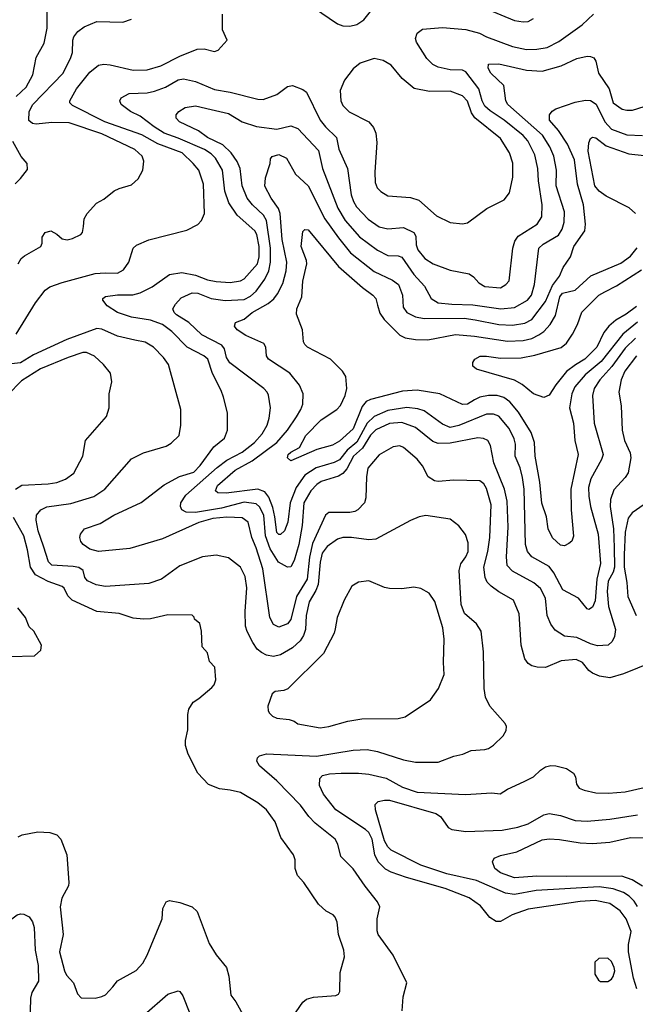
# Model space of a CAD drawing. Extents: x 997028 to 1115134, y 536408 to 618974.
# Tile 414 of 473: x 1089150 to 1092703, y 546872 to 552554. Entities that reach past the tile are written whole.
import ezdxf

# ---------------------------------------------------------------- set-up
doc = ezdxf.new("R2010")
doc.units = 0

msp = doc.modelspace()

# ---------------------------------------------------------------- linework, layer by layer
at = {"layer": '0CON10XD'}
for points in [[(1089130.1, 552109.9), (1089186.7, 552165), (1089226.2, 552235), (1089245.4, 552335), (1089291.9, 552418.1), (1089308.4, 552505), (1089308.2, 552605)], [(1090845, 552624.3), (1090985, 552530), (1091015, 552518.6), (1091055, 552517.5), (1091095, 552525.8), (1091136.6, 552553.4), (1091175, 552602)], [(1091825.3, 552625.3), (1092005, 552548.6), (1092055, 552540.8), (1092085, 552544.2), (1092115, 552561.2)], [(1089130.9, 550739.1), (1089240.6, 550919.4), (1089297.3, 550992.7), (1089325, 551011.8), (1089395, 551037.9), (1089585, 551088.9), (1089642.7, 551092.7), (1089715, 551092.1), (1089748.9, 551111.1), (1089780.4, 551155), (1089805.7, 551235), (1089825, 551253.1), (1089896.4, 551283.6), (1090115, 551340), (1090178.1, 551371.9), (1090198.8, 551395), (1090216, 551435), (1090210.6, 551605), (1090183.5, 551685), (1090151.8, 551725), (1090088.2, 551785), (1089948.1, 551838.1), (1089855, 551890), (1089642.5, 551965), (1089455, 552059.5), (1089440, 552075), (1089439.4, 552085), (1089478.8, 552155), (1089555, 552251.8), (1089605, 552292), (1089635, 552296.5), (1089672.7, 552292.7), (1089805, 552263.6), (1089885, 552264.7), (1089965, 552288.2), (1090075, 552343.2), (1090175, 552383.1), (1090215.8, 552385.8), (1090275, 552371.2), (1090295, 552377.5), (1090347.5, 552435), (1090321.2, 552495), (1090320, 552585)], [(1089141.4, 551145), (1089158, 551175), (1089177.9, 551192.1), (1089272.5, 551245), (1089280, 551265), (1089280.7, 551299.3), (1089297.5, 551325), (1089330, 551335), (1089365, 551316.7), (1089395, 551290), (1089425, 551283.8), (1089455, 551291.2), (1089503.3, 551315), (1089513.3, 551325), (1089519.3, 551360.7), (1089523.3, 551405), (1089538.8, 551435), (1089594.4, 551495.6), (1089635, 551518), (1089695, 551565.8), (1089725, 551580.8), (1089795, 551601.4), (1089834, 551635), (1089860, 551685), (1089866.8, 551736.8), (1089856.9, 551766.9), (1089815.6, 551805), (1089625, 551896), (1089435, 551958.1), (1089335, 551961.2), (1089245, 551951.1), (1089225, 551955.5), (1089202.9, 551972.9), (1089205.5, 552025), (1089225.4, 552065), (1089401.2, 552245), (1089445, 552336), (1089454.5, 552365), (1089457.1, 552435), (1089463.6, 552455), (1089485.6, 552485), (1089523.3, 552513.3), (1089595, 552544.4), (1089745, 552540), (1089795, 552556.7)], [(1090015, 551083.5), (1090085.5, 551094.5), (1090165, 551079.6), (1090235, 551053.6), (1090285, 551042.5), (1090365, 551037.3), (1090425, 551047.5), (1090445, 551058.5), (1090522.9, 551145), (1090532.6, 551185), (1090532.3, 551245), (1090518.9, 551315), (1090508.2, 551335), (1090406, 551426), (1090358.1, 551498.1), (1090334.3, 551565), (1090320.8, 551685), (1090281.2, 551755), (1090255, 551780.8), (1090215.9, 551805.9), (1090065, 551871.3), (1089985, 551899), (1089926.5, 551935), (1089846.4, 551996.4), (1089790, 552025), (1089736, 552065), (1089728, 552085), (1089735, 552103.3), (1089781.7, 552128.3), (1089885, 552132.5), (1089928.3, 552141.7), (1089992.5, 552165), (1090065, 552206.2), (1090095, 552212.1), (1090165, 552196.7), (1090275, 552151.2), (1090365, 552135.9), (1090525, 552095.6), (1090555, 552094.4), (1090635, 552121.4), (1090695, 552168), (1090725, 552174), (1090785, 552150.8), (1090805.4, 552135.4), (1090884.5, 551974.5), (1090914.8, 551934.8), (1090979.1, 551875), (1090992.2, 551807.8), (1091041.5, 551695), (1091063.5, 551543.5), (1091076.6, 551505), (1091094.8, 551474.8), (1091162.1, 551402.1), (1091225, 551358.8), (1091275, 551346.2), (1091365, 551355.4), (1091425, 551325.6), (1091437.3, 551305), (1091438.9, 551255), (1091447.7, 551225), (1091488.9, 551175), (1091535.9, 551145.9), (1091635, 551109.3), (1091745, 551086.5), (1091769.2, 551069.2), (1091799.2, 551035), (1091834.6, 551014.6), (1091925, 551006.9), (1091956, 551025), (1091975, 551047.5), (1091995.4, 551234.6), (1092008.2, 551275), (1092026.9, 551305), (1092136.9, 551375), (1092163.1, 551416.9), (1092164.6, 551485), (1092143.7, 551623.6), (1092140.6, 551695), (1092123.5, 551775), (1092081.8, 551855), (1092056.6, 551885), (1091946.7, 551975), (1091865, 552027.7), (1091834.8, 552054.8), (1091818.6, 552085), (1091800.9, 552155), (1091725, 552252.9), (1091705, 552262.9), (1091635, 552265.4), (1091565, 552279.5), (1091534.7, 552294.7), (1091500.2, 552330.2), (1091439.4, 552425), (1091434.5, 552445.5), (1091443.2, 552476.8), (1091475, 552500), (1091589.6, 552509.6), (1091725, 552498.2), (1091804.3, 552475.7), (1091844.7, 552454.7), (1091995, 552398.4), (1092075, 552382.1), (1092135, 552384.1), (1092195, 552393.3), (1092261.2, 552428.8), (1092396, 552525), (1092462.5, 552585)], [(1090831.4, 549835), (1090791, 549765), (1090781.1, 549635), (1090760.6, 549525), (1090735, 549432.5), (1090715, 549397.1), (1090695, 549394.4), (1090643.8, 549423.8), (1090595, 549500), (1090569.7, 549575), (1090558.7, 549695), (1090535, 549743.4), (1090515, 549760.7), (1090445, 549770), (1090315.6, 549735), (1090165, 549710.4), (1090111.3, 549711.3), (1090086.3, 549726.4), (1090078.4, 549745), (1090079.5, 549765), (1090109.1, 549810.9), (1090289.3, 549970.7), (1090345, 550011.7), (1090435, 550058.3), (1090504.7, 550115), (1090549.1, 550165), (1090577.6, 550215), (1090590, 550255), (1090597.7, 550315), (1090586.3, 550386.3), (1090578.1, 550405), (1090559.2, 550425), (1090363.5, 550573.5), (1090344.1, 550605), (1090331.8, 550655), (1090316.9, 550675), (1090201.5, 550735), (1090127.3, 550807.3), (1090055, 550850.4), (1090041.1, 550865), (1090034.6, 550885), (1090048.5, 550911.5), (1090081.7, 550948.3), (1090145, 550977.3), (1090179.2, 550975), (1090255, 550945.3), (1090337, 550933), (1090445, 550939.8), (1090481.6, 550958.4), (1090515, 550986.9), (1090565, 551056.2), (1090587.6, 551105), (1090597.2, 551155), (1090597.3, 551235), (1090575.5, 551395.5), (1090556.5, 551426.5), (1090494, 551485), (1090462.4, 551525), (1090433.6, 551595), (1090423.1, 551695), (1090404.8, 551734.8), (1090370.6, 551785), (1090322.4, 551832.4), (1090235, 551873.9), (1090181.8, 551911.8), (1090072.9, 551965), (1090052.9, 551985), (1090054.2, 552005), (1090069.2, 552025), (1090105, 552046.7), (1090165, 552056.4), (1090255.9, 552035.9), (1090355, 552011.8), (1090435, 551964), (1090516.9, 551936.9), (1090635, 551923.2), (1090715, 551941.2), (1090755.3, 551925.3), (1090875, 551800), (1090897.9, 551695), (1090986.3, 551466.3), (1091028.2, 551395), (1091111.3, 551301.3), (1091215, 551223.3), (1091275, 551192.9), (1091335, 551191.2), (1091355, 551184.5), (1091425, 551083.8), (1091486.8, 551016.8), (1091524.5, 550944.5), (1091565, 550920.5), (1091645, 550911.5), (1091765, 550908.5), (1091926.2, 550886.2), (1092005, 550893.3), (1092080, 550935), (1092104.7, 550965), (1092120.5, 551025), (1092147.1, 551235), (1092171.5, 551258.5), (1092260.3, 551309.7), (1092281.8, 551345), (1092292.9, 551385), (1092294.2, 551445), (1092246.5, 551595), (1092248.8, 551685), (1092233.1, 551766.9), (1092210.3, 551820.3), (1092166.8, 551886.8), (1091966.7, 552065), (1091956, 552085), (1091943.5, 552173.5), (1091870, 552245), (1091854.2, 552275), (1091855, 552296.7), (1091915, 552298.9), (1092075, 552262), (1092165, 552257.9), (1092275, 552287.7), (1092365, 552330.9), (1092425, 552344.4), (1092445, 552341.4), (1092463.1, 552333.1), (1092475.8, 552315), (1092491.5, 552245), (1092552.9, 552155), (1092575, 552074.2), (1092628, 552038), (1092655, 552031.1), (1092687.4, 552032.6), (1092755, 552053.1)], [(1091705, 551375.8), (1091735, 551382.5), (1091845.6, 551464.4), (1091946.7, 551515), (1091976, 551555), (1091996.5, 551645), (1091995.4, 551725.4), (1091977.3, 551785), (1091925, 551868.5), (1091776.8, 551986.8), (1091757.5, 552017.5), (1091733.8, 552083.8), (1091705, 552114), (1091635, 552141.8), (1091515, 552140.4), (1091426.1, 552156.1), (1091356.9, 552215), (1091295, 552292.5), (1091248.7, 552318.7), (1091195, 552330.8), (1091115, 552302.9), (1091075, 552270.8), (1091024.7, 552205.3), (1091000.5, 552145), (1091003.3, 552085), (1091015, 552058), (1091052.4, 552022.4), (1091165, 551964.4), (1091192, 551932), (1091205, 551900), (1091210.5, 551845), (1091199.1, 551675), (1091202.2, 551615), (1091213.8, 551583.8), (1091235, 551562.9), (1091275, 551538.1), (1091405, 551528.5), (1091453.1, 551513.1), (1091555, 551421.4), (1091635, 551384), (1091705, 551375.8)], [(1092705, 550715.6), (1092645, 550658.8), (1092566.8, 550553.2), (1092498.4, 550475), (1092466.1, 550425), (1092455.4, 550385), (1092465.3, 550225.3), (1092516.9, 550045), (1092508.8, 550015), (1092446.1, 549903.9), (1092432.6, 549855), (1092434.7, 549805), (1092444.6, 549745.4), (1092488.1, 549585), (1092501.8, 549415), (1092480.9, 549325), (1092470.5, 549199.5), (1092455, 549164), (1092435, 549151.2), (1092424.3, 549154.3), (1092376, 549215), (1092285, 549263.5), (1092232.6, 549362.6), (1092205, 549399.2), (1092106.7, 549455), (1092080.4, 549485), (1092069.7, 549525), (1092061.4, 549845), (1092052.2, 549912.3), (1092037.9, 549967.9), (1092010.4, 550035), (1092010.6, 550105), (1092004.1, 550135), (1091975.2, 550195.2), (1091915, 550266.4), (1091885, 550277.9), (1091845, 550277.5), (1091685, 550212.5), (1091635, 550201.2), (1091590.1, 550220.1), (1091485, 550296), (1091447.9, 550307.9), (1091385.2, 550315.2), (1091275, 550299.3), (1091195, 550264), (1091155, 550225.2), (1091095, 550115.6), (1091040.5, 550069.5), (1090995, 550013.9), (1090965, 549997.8), (1090861.5, 549968.5), (1090795, 549925.9), (1090745.5, 549854.5), (1090710.4, 549765), (1090697.8, 549655), (1090677.8, 549605), (1090655, 549582.2), (1090645, 549583.3), (1090634, 549595), (1090623.5, 549685), (1090610.2, 549739.8), (1090588.2, 549798.2), (1090565, 549828.4), (1090523.8, 549843.8), (1090341.8, 549821.8), (1090293.8, 549823.8), (1090280.8, 549835), (1090292.5, 549865), (1090393.2, 549955), (1090492.5, 550007.5), (1090633.3, 550115), (1090695, 550185.5), (1090747, 550263), (1090773.1, 550305), (1090783.8, 550335), (1090786.5, 550395), (1090765.5, 550445), (1090709.4, 550515), (1090585.4, 550595.4), (1090574.3, 550615), (1090571.4, 550665), (1090559.2, 550685), (1090455, 550732.5), (1090406, 550765), (1090390, 550785), (1090395, 550806), (1090445, 550826.5), (1090492.5, 550865), (1090584, 550916), (1090616.6, 550943.4), (1090638.5, 550971.5), (1090668.3, 551031.7), (1090688, 551105), (1090692, 551155), (1090664.3, 551285), (1090654.4, 551435), (1090643.8, 551465), (1090600.8, 551525), (1090565.7, 551594.3), (1090568.9, 551641.1), (1090596.7, 551725), (1090598.3, 551751.7), (1090607.5, 551765), (1090645.9, 551775.9), (1090690, 551755), (1090742.1, 551662.1), (1090814.8, 551594.8), (1090911.8, 551405), (1090989.4, 551295), (1091059, 551209), (1091195, 551100.8), (1091301.3, 551051.3), (1091336.9, 551025), (1091360, 550965), (1091363.5, 550895), (1091384.3, 550865), (1091435, 550839.6), (1091485, 550828.8), (1091715, 550830.7), (1091778.2, 550821.8), (1091915, 550795.7), (1091995, 550791), (1092065, 550801.9), (1092105, 550824.7), (1092185, 550928.5), (1092225, 551020), (1092265, 551073.1), (1092286, 551124), (1092328.2, 551185), (1092348.2, 551245), (1092412, 551335), (1092415.9, 551374.1), (1092404.7, 551485), (1092369.2, 551605), (1092352.1, 551745), (1092311.8, 551835), (1092259.6, 551915), (1092208.5, 551975), (1092206.9, 552005), (1092223, 552027), (1092245, 552040), (1092355, 552077.7), (1092415, 552088.9), (1092445, 552088.2), (1092476.2, 552066.2), (1092526.5, 551965), (1092565, 551921.9), (1092655, 551889.7), (1092745.2, 551884.8)], [(1092704.6, 551435), (1092667.9, 551467.9), (1092534.8, 551534.8), (1092494.3, 551564.3), (1092468.7, 551595), (1092431.2, 551795), (1092435, 551842.5), (1092445, 551868.8), (1092455, 551875.7), (1092475, 551871.9), (1092535, 551826.7), (1092665, 551780.9), (1092755, 551771.2)], [(1089124.1, 551605.9), (1089155, 551636.7), (1089195, 551690), (1089192.5, 551725), (1089158, 551765), (1089110.5, 551850.5)], [(1092715, 550807.7), (1092630.2, 550739.8), (1092505, 550581.9), (1092413.2, 550505), (1092353.7, 550435), (1092335.8, 550395), (1092322.8, 550315), (1092346.8, 550225), (1092353.1, 550125), (1092372.5, 550045), (1092330.8, 549845), (1092333.3, 549725), (1092347.2, 549572.8), (1092335.8, 549545), (1092318.9, 549531.1), (1092295, 549518.1), (1092270.9, 549520.9), (1092225, 549564.2), (1092199.5, 549615), (1092189.6, 549685), (1092163.2, 549763.2), (1092151.5, 549885), (1092124.8, 550035.2), (1092122, 550115), (1092101.2, 550171.2), (1092028.8, 550288.8), (1091978.9, 550348.9), (1091945, 550373.6), (1091905, 550385.2), (1091855, 550385.8), (1091805, 550375.3), (1091775, 550359.4), (1091735, 550335.9), (1091705, 550333.3), (1091574.1, 550394.1), (1091445, 550416.5), (1091358.8, 550411.2), (1091175, 550362.7), (1091149.8, 550350.2), (1091127.6, 550322.4), (1091075, 550192.3), (1090995, 550122.3), (1090955, 550099.6), (1090866, 550074), (1090715, 550007.8), (1090695.6, 550025), (1090700, 550045), (1090715, 550058.8), (1090765.5, 550084.5), (1090802.1, 550155), (1090890, 550245), (1090980.8, 550305), (1091002.1, 550327.9), (1091028.8, 550385), (1091038, 550425), (1091032, 550495), (1091014, 550525), (1090944.5, 550594.5), (1090812, 550665), (1090795, 550680), (1090788.6, 550695), (1090781.9, 550765), (1090747.3, 550855), (1090748.8, 550885), (1090778.2, 550955), (1090784.8, 551045.2), (1090807.9, 551145), (1090806.2, 551165), (1090775.4, 551245), (1090785, 551331.2), (1090795, 551344.2), (1090815, 551340.6), (1090990.1, 551130.1), (1091128.5, 551008.5), (1091189.1, 550965), (1091204.6, 550945), (1091215, 550907.5), (1091229.6, 550859.6), (1091253, 550823), (1091343.2, 550733.2), (1091375, 550717.7), (1091435, 550708), (1091505, 550706.7), (1091665, 550736.9), (1091775, 550727.7), (1091965, 550698), (1092055, 550702.9), (1092105, 550714.8), (1092145.5, 550734.5), (1092174.5, 550755.5), (1092210.8, 550795), (1092243, 550847), (1092267.4, 550955), (1092282.8, 550975), (1092355, 550993.2), (1092446.7, 551075), (1092620.2, 551149.8), (1092675, 551189.3), (1092713, 551237)], [(1092795.9, 548844.1), (1092635, 548779.5), (1092555, 548755.5), (1092495.4, 548765.4), (1092455, 548782.5), (1092435, 548798.1), (1092397.5, 548845), (1092362.3, 548862.3), (1092275, 548854), (1092185, 548816.2), (1092137.2, 548817.2), (1092106.7, 548825), (1092085, 548839.2), (1092065.6, 548865), (1092043.5, 548945), (1092033.3, 549125), (1092000, 549205), (1091915, 549252.2), (1091870.8, 549285), (1091848.6, 549308.6), (1091836.5, 549335), (1091828.7, 549395), (1091851.8, 549485), (1091863.7, 549566.3), (1091870.2, 549755), (1091845, 549848.1), (1091828.2, 549875), (1091805, 549892.5), (1091656.2, 549896.2), (1091565, 549888.9), (1091543.2, 549893.2), (1091506.8, 549916.8), (1091475, 549978.6), (1091445, 550018.6), (1091365, 550085.8), (1091345, 550094.2), (1091305, 550089.2), (1091225, 550042.5), (1091160, 549965), (1091151.1, 549915), (1091148.5, 549795), (1091139.5, 549765), (1091101.4, 549725), (1091084.7, 549715.3), (1091055, 549710.9), (1090935, 549710.8), (1090915, 549693.8), (1090839.2, 549530.8), (1090822.1, 549452.1), (1090808.8, 549325), (1090747.1, 549225), (1090715, 549092), (1090695, 549068), (1090645, 549049.2), (1090614.6, 549064.6), (1090594.6, 549104.6), (1090553.9, 549385), (1090515, 549505.8), (1090489.5, 549565), (1090469.4, 549655), (1090435, 549680), (1090345, 549683.9), (1090265.8, 549675), (1090185, 549651.5), (1089975, 549558.9), (1089785, 549503.1), (1089605, 549485.5), (1089555, 549498.1), (1089516.2, 549525), (1089502.6, 549542.6), (1089497.1, 549565), (1089501.4, 549585), (1089524.6, 549615.4), (1089615, 549647.5), (1089694.2, 549695), (1089852, 549768), (1089985, 549870.6), (1090072.5, 549917.5), (1090155, 549943.1), (1090191.2, 549981.2), (1090271.3, 550088.7), (1090331.4, 550138.6), (1090349.4, 550185), (1090348.9, 550285), (1090326.5, 550375), (1090312.5, 550415), (1090262.4, 550512.4), (1090236.7, 550595), (1090213.5, 550615), (1090116.9, 550665), (1090027.7, 550755), (1089975.2, 550795.2), (1089905, 550820.3), (1089795, 550837.1), (1089715, 550863.5), (1089655, 550903.3), (1089630, 550935), (1089630, 550945), (1089645, 550956.9), (1089715, 550966.1), (1089803.9, 550966.1), (1089845, 550977.9), (1089915, 551012.9), (1090015, 551083.5)], [(1092710.3, 550899.7), (1092650.4, 550855), (1092590, 550820), (1092550, 550785), (1092521.5, 550748.5), (1092480.9, 550665), (1092411.2, 550595), (1092358.5, 550561.5), (1092306.5, 550523.5), (1092243.7, 550446.4), (1092205, 550387.1), (1092175, 550373.1), (1092115, 550395.6), (1092049.2, 550449.1), (1092005, 550473.9), (1091787, 550537), (1091766.2, 550555), (1091766, 550575), (1091777.5, 550595), (1091808.5, 550611.5), (1091845, 550612.5), (1091925, 550600.4), (1092045, 550603.2), (1092122.3, 550617.7), (1092275, 550662.9), (1092305, 550686.9), (1092341.3, 550738.7), (1092370, 550795), (1092394.1, 550865.9), (1092493.1, 550965), (1092526.7, 550983.3), (1092595, 551017.3), (1092739.4, 551110.6)], [(1089288.5, 549515), (1089256.2, 549605), (1089244.6, 549665), (1089248.2, 549695), (1089271.4, 549725), (1089307.1, 549742.9), (1089445, 549762.2), (1089577.4, 549802.6), (1089641.1, 549845), (1089795, 550020), (1089865.4, 550054.6), (1089995, 550092.9), (1090025, 550110.8), (1090070, 550155), (1090080, 550215), (1090080, 550305), (1090008.1, 550565), (1089980.6, 550605), (1089922.5, 550665), (1089875, 550692.3), (1089815, 550704), (1089715, 550728.2), (1089625, 550768.6), (1089595, 550771.1), (1089422.3, 550707.7), (1089229.8, 550620.2), (1089155, 550573.6), (1089085.4, 550565.4)], [(1089125.6, 549845), (1089161.9, 549868.1), (1089315, 549874.6), (1089365, 549882.7), (1089415, 549903.1), (1089462, 549938), (1089514.4, 550035), (1089529.2, 550125), (1089652, 550265), (1089665.7, 550314.3), (1089667.1, 550395), (1089681.2, 550465), (1089673.9, 550513.9), (1089634, 550565), (1089582.6, 550612.6), (1089535, 550633.5), (1089515, 550632.7), (1089430.8, 550605), (1089270.5, 550539.5), (1089160.3, 550469.7), (1089081, 550389)], [(1092710, 550615), (1092641.8, 550525), (1092620.7, 550475), (1092608.2, 550405), (1092622.3, 550325), (1092627.1, 550185), (1092641.5, 550125), (1092673.8, 550055), (1092676.9, 550025), (1092661.7, 549938.3), (1092645, 549912.9), (1092578.3, 549841.7), (1092558.9, 549785), (1092557.5, 549745), (1092576.5, 549615), (1092581.7, 549508.3), (1092583, 549395), (1092574.6, 549365.4), (1092547.1, 549312.9), (1092540.3, 549255), (1092547.3, 549167.3), (1092589.2, 549035), (1092582.7, 548995), (1092570, 548965), (1092545.4, 548944.6), (1092485, 548940.9), (1092445, 548952.1), (1092365, 548988.5), (1092295, 548996.4), (1092240.3, 549030.3), (1092214.7, 549064.7), (1092194.7, 549115), (1092185.4, 549215), (1092155, 549271.1), (1092116.9, 549305), (1091995, 549370.7), (1091963.2, 549405), (1091959.7, 549455), (1091968.9, 549625), (1091965.3, 549724.7), (1091963.3, 549775), (1091948.4, 549845), (1091886.7, 549996.7), (1091867.4, 550097.4), (1091851.9, 550125), (1091827.6, 550137.6), (1091795, 550140.9), (1091635, 550109.8), (1091565, 550108.4), (1091535, 550119.6), (1091435, 550200.3), (1091355, 550228.6), (1091284, 550224), (1091205, 550187), (1091175, 550157.3), (1091128.3, 550081.7), (1091076.7, 550035), (1091037.6, 549962.4), (1091015.7, 549934.3), (1090990.7, 549919.3), (1090890.9, 549889.1), (1090865, 549871.8), (1090831.4, 549835)], [(1092753.8, 549756.2), (1092685, 549708.1), (1092661.9, 549678.1), (1092645, 549597.5), (1092638.3, 549465), (1092639.6, 549395), (1092654.6, 549305.4), (1092659.2, 549225), (1092708.2, 549115)], [(1090703, 546767), (1090783.8, 546885), (1090805, 546901.2), (1090845, 546913.8), (1090975, 546922.5), (1090989.3, 546930.7), (1090997.5, 546945), (1091000, 547055), (1091024.2, 547145), (1091021.1, 547185), (1090990, 547275), (1090982.5, 547345), (1090971.2, 547375), (1090958.8, 547388.8), (1090919.5, 547409.5), (1090875, 547450), (1090790, 547575), (1090753.8, 547615), (1090740, 547655), (1090739.2, 547705), (1090730.8, 547735), (1090656.9, 547835), (1090624.5, 547925), (1090574.1, 547994.1), (1090525, 548035.5), (1090425, 548093.3), (1090365, 548108.5), (1090302.5, 548115), (1090240.6, 548140.6), (1090178.8, 548205), (1090122, 548315), (1090107.1, 548365), (1090107.1, 548395), (1090120, 548455), (1090120, 548545), (1090125.8, 548575), (1090151.2, 548615), (1090185, 548636), (1090259.5, 548700.5), (1090272.5, 548715), (1090282.5, 548745), (1090277, 548817), (1090245, 548850), (1090235, 548900), (1090202.5, 548935), (1090200, 549025), (1090189.3, 549069.3), (1090160, 549095), (1090157, 549107), (1090145, 549117.5), (1090005, 549120), (1089905, 549095.8), (1089865, 549094.2), (1089805, 549100.8), (1089725, 549126.7), (1089595, 549138.6), (1089454, 549205), (1089428.3, 549228.3), (1089407.5, 549272.5), (1089395, 549283.8), (1089315, 549311.5), (1089240.7, 549350.7), (1089213.1, 549395), (1089196.2, 549495), (1089173.9, 549575), (1089115, 549681.9)], [(1091357.1, 546835), (1091363.5, 546915), (1091385.4, 546995.4), (1091306.3, 547156.4), (1091218.6, 547275), (1091212.9, 547295), (1091212.9, 547365), (1091228.8, 547435), (1091215, 547463.3), (1091143.5, 547553.5), (1091075, 547654.2), (1091004.3, 547725), (1090985.5, 547795.5), (1090970.8, 547825), (1090855, 547916.9), (1090818.1, 547955), (1090770.7, 548020.7), (1090635, 548162.2), (1090535, 548248), (1090519.2, 548275), (1090522.5, 548295), (1090533.8, 548305), (1090575, 548316.9), (1090863, 548303), (1091075, 548338.7), (1091155, 548343.1), (1091215, 548331.2), (1091365, 548283.3), (1091435, 548269.4), (1091565, 548270), (1091655, 548304.2), (1091707.5, 548315), (1091755, 548336), (1091835, 548342), (1091855, 548348.8), (1091885, 548366.7), (1091939.5, 548420.5), (1091957.7, 548452.3), (1091958.8, 548475), (1091952.3, 548492.3), (1091863.2, 548593.2), (1091838.1, 548645), (1091830, 548695), (1091826.8, 548906.8), (1091813.3, 549025), (1091786.7, 549066.7), (1091717.8, 549127.8), (1091698.5, 549178.5), (1091686.8, 549375), (1091695.9, 549414.1), (1091725.4, 549455), (1091737.5, 549485), (1091737.7, 549535), (1091723.7, 549583.7), (1091685, 549633.3), (1091635, 549671.2), (1091495, 549692.5), (1091455, 549685.8), (1091405.8, 549664.2), (1091205, 549555.5), (1091165, 549552.9), (1091065, 549566.7), (1091015, 549566), (1090985, 549556.1), (1090925, 549514.7), (1090895.8, 549475), (1090885, 549423.3), (1090873.7, 549295), (1090860.2, 549259.8), (1090821.6, 549195), (1090804.3, 549115), (1090800, 549035), (1090788.9, 549001.1), (1090769.7, 548970.3), (1090725, 548929.1), (1090655, 548888.2), (1090615, 548879.2), (1090575, 548886.2), (1090545, 548901.5), (1090521.7, 548921.7), (1090495, 548960.6), (1090462.4, 549022.4), (1090453.3, 549055), (1090451.7, 549138.3), (1090461.6, 549275), (1090450.6, 549340.6), (1090425, 549394.2), (1090355, 549448.9), (1090285, 549464.4), (1090205, 549453.3), (1090075, 549401.5), (1089968.6, 549325), (1089895, 549300.4), (1089645, 549282.9), (1089592.2, 549292.2), (1089540.8, 549315), (1089527.1, 549335), (1089515.8, 549375), (1089491.9, 549391.9), (1089458.8, 549398.8), (1089335, 549405.6), (1089316.7, 549425), (1089288.5, 549515)], [(1090885, 548467.5), (1090935, 548474.4), (1091043.4, 548506.6), (1091125, 548518.9), (1091335, 548521.1), (1091375, 548530.6), (1091520.7, 548629.3), (1091568, 548695), (1091600, 548775), (1091596, 548845), (1091600.8, 548979.2), (1091591.8, 549045), (1091546.9, 549196.9), (1091513.6, 549243.6), (1091465, 549271.4), (1091425, 549279.4), (1091355, 549270.5), (1091285, 549271.1), (1091255, 549276.9), (1091165, 549316), (1091105, 549308.8), (1091066.2, 549285), (1091022, 549205), (1090981.9, 549105), (1090971.3, 549038.7), (1090965.4, 549014.6), (1090902.8, 548897.2), (1090698.3, 548691.7), (1090675, 548682.5), (1090625, 548676.7), (1090607, 548663), (1090581.7, 548591.7), (1090584, 548565), (1090592.1, 548552.1), (1090610, 548535), (1090635, 548524), (1090706.1, 548516.1), (1090735, 548506.7), (1090755, 548491.2), (1090885, 548467.5)], [(1089095, 548880), (1089235, 548882.5), (1089272.5, 548915), (1089276.7, 548945), (1089232.5, 549025), (1089205, 549050), (1089183.8, 549105), (1089139.8, 549159.8)], [(1092710.9, 546960.9), (1092692.8, 547022.8), (1092663.5, 547175), (1092663.8, 547216.2), (1092678.3, 547291.7), (1092650.6, 547365), (1092615, 547412.1), (1092555, 547452.7), (1092470.6, 547470.6), (1092385, 547465.8), (1092085, 547420), (1091992, 547388), (1091925, 547349.5), (1091900.6, 547350.6), (1091863, 547373), (1091809.8, 547439.8), (1091745, 547486.8), (1091605, 547540.6), (1091383.2, 547603.2), (1091294.8, 547634.8), (1091262.3, 547652.3), (1091219.6, 547695), (1091200, 547735), (1091184.8, 547825), (1091165, 547862.7), (1091145, 547881.6), (1090975.5, 547995), (1090902.7, 548085), (1090880.6, 548135), (1090882, 548175), (1090897.6, 548192.4), (1090937.8, 548202.2), (1091005, 548206.1), (1091105, 548206.7), (1091165, 548200.3), (1091265, 548176.9), (1091359.4, 548125), (1091445, 548095.8), (1091722.4, 548082.4), (1091875, 548091.9), (1091923, 548087), (1091965, 548114), (1092062.5, 548157.5), (1092115.3, 548184.7), (1092155, 548223.5), (1092185, 548242.5), (1092215, 548250), (1092245, 548248.5), (1092305, 548231.9), (1092346.3, 548206.3), (1092358, 548185), (1092362.7, 548142.7), (1092378.8, 548118.8), (1092406.9, 548106.9), (1092475, 548092.5), (1092548.9, 548091.1), (1092645, 548097.9), (1092755, 548122.5)], [(1092715, 547435.5), (1092696.3, 547466.3), (1092666.9, 547496.9), (1092635, 547516.5), (1092575, 547538.4), (1092495, 547549.6), (1092131.5, 547528.5), (1092005, 547504.8), (1091953.3, 547513.3), (1091786.5, 547586.5), (1091615, 547624), (1091465, 547674.7), (1091295, 547761.5), (1091275, 547780.4), (1091255.8, 547815.8), (1091204.4, 547995), (1091202, 548025), (1091218.1, 548041.9), (1091255, 548050.9), (1091285, 548049.3), (1091552.6, 547972.6), (1091579.6, 547955), (1091622.9, 547892.9), (1091645, 547881.4), (1091725, 547869.4), (1091935, 547876.1), (1092025, 547893.5), (1092085, 547913.1), (1092175, 547965.4), (1092205, 547972.9), (1092271.5, 547961.5), (1092355, 547931.8), (1092425, 547928.5), (1092555, 547940), (1092715, 547965.3)], [(1089141.1, 547838.9), (1089165, 547850.6), (1089255, 547866.9), (1089325, 547864.3), (1089365, 547850), (1089388, 547825), (1089421.4, 547735), (1089433.5, 547575), (1089431.1, 547555), (1089393.5, 547485), (1089384.6, 547435), (1089400.9, 547275), (1089380.8, 547175), (1089408, 547065), (1089420.9, 547040.9), (1089461.2, 546995), (1089483, 546933), (1089505, 546910), (1089585, 546907.5), (1089625, 546917.5), (1089645, 546927.5), (1089687.5, 546972.5), (1089715, 547008), (1089822.6, 547067.4), (1089860.7, 547109.3), (1089886.7, 547155), (1089964.6, 547345.4), (1089971.9, 547365), (1089975.8, 547425), (1089995, 547462.5), (1090015, 547470), (1090075, 547460), (1090145, 547434.4), (1090175, 547406.9), (1090243.7, 547223.7), (1090285, 547157.5), (1090343.6, 547083.6), (1090358.1, 547035), (1090368.8, 546925), (1090396.9, 546886.9), (1090446.7, 546795)], [(1092743.9, 547553.9), (1092685, 547590.8), (1092625, 547610.7), (1092305, 547608.6), (1092135, 547612), (1092005, 547602.2), (1091925, 547630.7), (1091891.4, 547655), (1091878.8, 547695), (1091887.5, 547715), (1091925, 547730.6), (1092018.9, 547751.1), (1092165, 547820.5), (1092205, 547827.1), (1092266.3, 547823.7), (1092385, 547802.8), (1092455, 547800.3), (1092555, 547807.5), (1092675, 547834.7), (1092845, 547833.3)], [(1088588.6, 546831.4), (1088685, 546893.1), (1088740.2, 546919.8), (1088773.8, 546946.2), (1088815, 546988), (1088848, 547055), (1088886, 547095), (1088907.5, 547175), (1088925.7, 547205), (1089065.4, 547324.6), (1089105, 547366), (1089135, 547388), (1089155, 547394), (1089175, 547392), (1089205, 547376), (1089225, 547347.5), (1089234.3, 547315), (1089239.6, 547185), (1089256.4, 547095), (1089258.1, 547005), (1089220.4, 546939.6), (1089212, 546908), (1089209.5, 546755)], [(1092503, 547003), (1092545, 547003.8), (1092565, 547016.7), (1092575, 547032.5), (1092584.2, 547065), (1092581.4, 547085), (1092565, 547118.8), (1092545, 547138), (1092493, 547137), (1092470, 547115), (1092470, 547045), (1092490.7, 547010.7), (1092503, 547003)], [(1089868.3, 546811.7), (1090005, 546930.8), (1090065, 546948.8), (1090075, 546946.2), (1090091.7, 546921.7), (1090176.4, 546706.4)]]:
    msp.add_lwpolyline(points, dxfattribs=at)

doc.saveas('drawing.dxf')
